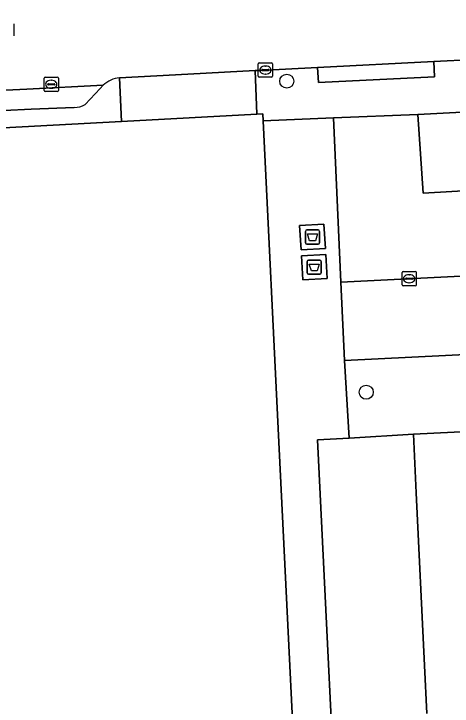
# Model space of a CAD drawing. Extents: x 161084 to 161928, y 385354 to 386522.
# Drawn here: x 161567.76 to 161598.43, y 385406.37 to 385454.78 of the extents above; entities that cross this region are included whole.
import ezdxf

# ---------------------------------------------------------------- set-up
doc = ezdxf.new("R2010")
doc.units = 0
for name, color, linetype in [('IMGEO_Afval_apart_plaats', 7, 'Continuous'), ('IMGEO_Boom', 7, 'Continuous'), ('IMGEO_Erf', 7, 'Continuous'), ('IMGEO_Kolk', 7, 'Continuous'), ('IMGEO_Pand', 7, 'Continuous'), ('IMGEO_Parkeervlak_open', 7, 'Continuous'), ('IMGEO_Rijbaan_lokaal_open', 7, 'Continuous'), ('IMGEO_Rioolput', 7, 'Continuous'), ('IMGEO_Voetpad_gesloten', 7, 'Continuous'), ('IMGEO_Voetpad_open', 7, 'Continuous')]:
    doc.layers.add(name, color=color, linetype=linetype)

msp = doc.modelspace()

# ---------------------------------------------------------------- linework, layer by layer
at = {"layer": 'IMGEO_Afval_apart_plaats'}
for p, q in [((161588.159, 385438.77), (161588.159, 385439.57)), ((161588.159, 385439.57), (161588.159, 385438.77)), ((161588.259, 385439.67), (161589.049, 385439.67)), ((161589.049, 385439.67), (161588.259, 385439.67)), ((161589.149, 385439.57), (161589.149, 385438.77)), ((161589.149, 385438.77), (161589.149, 385439.57)), ((161589.049, 385438.67), (161588.259, 385438.67)), ((161588.259, 385438.67), (161589.049, 385438.67)), ((161588.282, 385436.664), (161588.282, 385437.464)), ((161588.282, 385437.464), (161588.282, 385436.664)), ((161588.382, 385437.564), (161589.172, 385437.564)), ((161589.172, 385437.564), (161588.382, 385437.564)), ((161589.272, 385437.464), (161589.272, 385436.664)), ((161589.272, 385436.664), (161589.272, 385437.464)), ((161589.172, 385436.564), (161588.382, 385436.564)), ((161588.382, 385436.564), (161589.172, 385436.564))]:
    msp.add_line(p, q, dxfattribs=at)
for points in [[(161588.302, 385439.384), (161589.006, 385439.384), (161588.857, 385438.914), (161588.451, 385438.914), (161588.302, 385439.384)], [(161588.425, 385437.278), (161589.129, 385437.278), (161588.98, 385436.808), (161588.574, 385436.808), (161588.425, 385437.278)]]:
    msp.add_lwpolyline(points, dxfattribs=at)
for centre, start, end in [((161588.259, 385439.57), 90, 180), ((161588.259, 385439.57), 90, 180), ((161589.049, 385439.57), 0, 90), ((161589.049, 385439.57), 360, 90), ((161588.259, 385438.77), 180, 270), ((161588.259, 385438.77), 180, 270), ((161589.049, 385438.77), 270, 0), ((161589.049, 385438.77), 270, 0), ((161588.382, 385437.464), 90, 180), ((161588.382, 385437.464), 90, 180), ((161589.172, 385437.464), 0, 90), ((161589.172, 385437.464), 360, 90), ((161588.382, 385436.664), 180, 270), ((161588.382, 385436.664), 180, 270), ((161589.172, 385436.664), 270, 0), ((161589.172, 385436.664), 270, 0)]:
    msp.add_arc(centre, 0.1, start, end, dxfattribs=at)
at = {"layer": 'IMGEO_Boom'}
for centre in [(161586.855, 385450.072), (161592.418, 385428.319)]:
    msp.add_circle(centre, 0.489, dxfattribs=at)
at = {"layer": 'IMGEO_Erf'}
msp.add_lwpolyline([(161596.656, 385405.848), (161596.494, 385409.222), (161595.917, 385421.278), (161595.72, 385425.39), (161591.22, 385425.118), (161588.997, 385424.984), (161590.658, 385391.255)], dxfattribs=at)
at = {"layer": 'IMGEO_Kolk'}
for p, q in [((161584.86, 385450.42), (161584.86, 385451.272)), ((161584.935, 385451.346), (161585.787, 385451.346)), ((161585.348, 385451.126), (161585.373, 385451.126)), ((161585.861, 385451.272), (161585.861, 385450.42)), ((161585.119, 385450.84), (161585.119, 385450.852)), ((161585.557, 385450.803), (161585.159, 385450.803)), ((161585.162, 385450.889), (161585.56, 385450.889)), ((161585.371, 385450.566), (161585.346, 385450.566)), ((161585.603, 385450.852), (161585.603, 385450.84)), ((161569.873, 385449.423), (161569.873, 385450.275)), ((161569.948, 385450.349), (161570.8, 385450.349)), ((161570.361, 385450.129), (161570.386, 385450.129)), ((161570.874, 385450.275), (161570.874, 385449.423)), ((161585.787, 385450.346), (161584.935, 385450.346)), ((161570.132, 385449.843), (161570.132, 385449.855)), ((161570.57, 385449.806), (161570.172, 385449.806)), ((161570.175, 385449.892), (161570.573, 385449.892)), ((161570.384, 385449.569), (161570.359, 385449.569)), ((161570.616, 385449.855), (161570.616, 385449.843)), ((161570.8, 385449.349), (161569.948, 385449.349)), ((161594.92, 385435.832), (161594.92, 385436.684)), ((161594.995, 385436.758), (161595.847, 385436.758)), ((161595.408, 385436.538), (161595.433, 385436.538)), ((161595.921, 385436.684), (161595.921, 385435.832)), ((161595.179, 385436.252), (161595.179, 385436.264)), ((161595.617, 385436.215), (161595.219, 385436.215)), ((161595.222, 385436.301), (161595.62, 385436.301)), ((161595.431, 385435.978), (161595.406, 385435.978)), ((161595.663, 385436.264), (161595.663, 385436.252)), ((161595.847, 385435.758), (161594.995, 385435.758))]:
    msp.add_line(p, q, dxfattribs=at)
for points in [[(161584.86, 385450.42), (161584.86, 385451.272)], [(161584.935, 385451.346), (161585.787, 385451.346)], [(161585.861, 385451.272), (161585.861, 385450.42)], [(161569.873, 385449.423), (161569.873, 385450.275)], [(161569.948, 385450.349), (161570.8, 385450.349)], [(161570.874, 385450.275), (161570.874, 385449.423)], [(161585.787, 385450.346), (161584.935, 385450.346)], [(161570.8, 385449.349), (161569.948, 385449.349)], [(161594.92, 385435.832), (161594.92, 385436.684)], [(161594.995, 385436.758), (161595.847, 385436.758)], [(161595.921, 385436.684), (161595.921, 385435.832)], [(161595.847, 385435.758), (161594.995, 385435.758)]]:
    msp.add_lwpolyline(points, dxfattribs=at)
for centre, radius, start, end in [((161584.937, 385451.27), 0.0765, 91.552, 178.448), ((161584.937, 385451.27), 0.0765, 91.552, 178.448), ((161585.785, 385451.27), 0.0765, 1.552, 88.448), ((161585.785, 385451.27), 0.0765, 1.552, 88.448), ((161585.159, 385450.849), 0.0403, 85.8775, 175.7526), ((161585.156, 385450.839), 0.0366, 178.938, 274.7102), ((161585.56, 385450.846), 0.043, 264.8664, 352.4533), ((161585.564, 385450.851), 0.0386, 1.7309, 96.639), ((161569.95, 385450.273), 0.0765, 91.552, 178.448), ((161569.95, 385450.273), 0.0765, 91.552, 178.448), ((161570.798, 385450.273), 0.0765, 1.552, 88.448), ((161570.798, 385450.273), 0.0765, 1.552, 88.448), ((161584.937, 385450.422), 0.0765, 181.552, 268.448), ((161584.937, 385450.422), 0.0765, 181.552, 268.448), ((161585.785, 385450.422), 0.0765, 271.552, 358.448), ((161585.785, 385450.422), 0.0765, 271.552, 358.448), ((161570.172, 385449.852), 0.0403, 85.8775, 175.7526), ((161570.169, 385449.842), 0.0366, 178.938, 274.7102), ((161570.573, 385449.849), 0.043, 264.8664, 352.4533), ((161570.577, 385449.854), 0.0386, 1.7309, 96.639), ((161569.95, 385449.425), 0.0765, 181.552, 268.448), ((161569.95, 385449.425), 0.0765, 181.552, 268.448), ((161570.798, 385449.425), 0.0765, 271.552, 358.448), ((161570.798, 385449.425), 0.0765, 271.552, 358.448), ((161594.997, 385436.682), 0.0765, 91.552, 178.448), ((161594.997, 385436.682), 0.0765, 91.552, 178.448), ((161595.845, 385436.682), 0.0765, 1.552, 88.448), ((161595.845, 385436.682), 0.0765, 1.552, 88.448), ((161595.219, 385436.261), 0.0403, 85.8775, 175.7526), ((161595.216, 385436.251), 0.0366, 178.938, 274.7102), ((161595.62, 385436.258), 0.043, 264.8664, 352.4533), ((161595.624, 385436.263), 0.0386, 1.7309, 96.639), ((161594.997, 385435.834), 0.0765, 181.552, 268.448), ((161594.997, 385435.834), 0.0765, 181.552, 268.448), ((161595.845, 385435.834), 0.0765, 271.552, 358.448), ((161595.845, 385435.834), 0.0765, 271.552, 358.448)]:
    msp.add_arc(centre, radius, start, end, dxfattribs=at)
for centre, major_axis, ratio, start_param, end_param in [((161585.347, 385450.846), (-0.387, 0.002), 0.722429, 4.712389, 7.853982), ((161585.372, 385450.846), (-0.39, 0.002), 0.717154, 1.570796, 4.712389), ((161570.36, 385449.849), (-0.387, 0.002), 0.722429, 4.712389, 7.853982), ((161570.385, 385449.849), (-0.39, 0.002), 0.717154, 1.570796, 4.712389), ((161595.407, 385436.258), (-0.387, 0.002), 0.722429, 4.712389, 7.853982), ((161595.432, 385436.258), (-0.39, 0.002), 0.717154, 1.570796, 4.712389)]:
    msp.add_ellipse(centre, major_axis=major_axis, ratio=ratio, start_param=start_param, end_param=end_param, dxfattribs=at)
at = {"layer": 'IMGEO_Pand'}
msp.add_lwpolyline([(161586.302, 385424.825), (161585.195, 385447.291), (161585.171, 385447.778), (161584.754, 385447.756), (161575.301, 385447.248), (161530.941, 385444.868), (161530.957, 385444.578), (161531.457, 385435.246), (161527.076, 385435.01), (161527.577, 385425.67), (161523.129, 385425.432), (161523.637, 385415.955), (161522.896, 385415.916), (161524.122, 385388.767), (161524.45, 385388.785), (161524.391, 385389.885), (161524.539, 385389.893), (161551.238, 385391.326), (161551.355, 385389.153), (161587.959, 385391.187)], close=True, dxfattribs=at)
msp.add_lwpolyline([(161621.957, 385402.727), (161621.772, 385406.593), (161621.547, 385411.29), (161621.351, 385411.281), (161621.216, 385414.095), (161624.648, 385414.259), (161626.091, 385415.847), (161626.064, 385416.404), (161625.562, 385426.877), (161612.112, 385426.233), (161612.217, 385424.032), (161610.649, 385423.948), (161610.659, 385424.133), (161606.041, 385423.926), (161606.053, 385423.676), (161604.365, 385423.595), (161604.26, 385425.799), (161595.72, 385425.39), (161595.917, 385421.278), (161596.494, 385409.222), (161596.656, 385405.848)], dxfattribs=at)
at = {"layer": 'IMGEO_Parkeervlak_open'}
for points in [[(161574.004, 385449.781), (161568.656, 385449.513), (161561.322, 385449.16), (161561.395, 385447.744), (161568.97, 385448.12), (161571.983, 385448.231)], [(161572.743, 385448.449), (161573.806, 385449.566), (161574.004, 385449.781)]]:
    msp.add_lwpolyline(points, dxfattribs=at)
for points in [[(161633.763, 385444.192), (161633.855, 385446.428), (161633.854, 385446.697), (161633.828, 385446.964), (161633.779, 385447.229), (161633.706, 385447.487), (161633.611, 385447.738), (161633.493, 385447.98), (161633.354, 385448.21), (161633.196, 385448.427), (161633.018, 385448.629), (161632.823, 385448.814), (161632.613, 385448.981), (161632.388, 385449.129), (161632.151, 385449.256), (161631.904, 385449.361), (161631.648, 385449.444), (161631.386, 385449.503), (161631.12, 385449.539), (161630.851, 385449.551), (161630.709, 385449.548), (161596.015, 385447.728), (161596.409, 385442.237), (161614.847, 385443.306)], [(161633.515, 385438.155), (161590.642, 385436.026), (161590.893, 385430.537), (161633.288, 385432.635)]]:
    msp.add_lwpolyline(points, close=True, dxfattribs=at)
msp.add_arc((161572.008, 385449.579), 1.348, 268.9558, 303.0545, dxfattribs=at)
at = {"layer": 'IMGEO_Rijbaan_lokaal_open'}
for points in [[(161624.618, 385459.918), (161621.197, 385459.746), (161604.552, 385459.269), (161597.818, 385458.919), (161596.64, 385458.858), (161583.443, 385458.171), (161561.024, 385457.005), (161560.918, 385457), (161561.322, 385449.16), (161568.656, 385449.513), (161574.004, 385449.781)], [(161575.16, 385450.312), (161579.076, 385450.523), (161584.641, 385450.807), (161584.974, 385450.824), (161589.014, 385451.027), (161597.136, 385451.436), (161599.975, 385451.578), (161610.736, 385452.125), (161621.071, 385452.684), (161627.073, 385453.051)]]:
    msp.add_lwpolyline(points, dxfattribs=at)
msp.add_lwpolyline([(161633.763, 385444.192), (161614.847, 385443.306), (161596.409, 385442.237), (161596.015, 385447.728), (161590.117, 385447.516), (161590.642, 385436.026), (161633.515, 385438.155)], close=True, dxfattribs=at)
msp.add_arc((161575.382, 385448.305), 2.02, 96.3138, 133.0288, dxfattribs=at)
at = {"layer": 'IMGEO_Rioolput'}
msp.add_line((161567.757, 385454.089), (161567.757, 385453.237), dxfattribs=at)
msp.add_lwpolyline([(161567.757, 385454.089), (161567.757, 385453.237)], dxfattribs=at)
at = {"layer": 'IMGEO_Voetpad_gesloten'}
for points in [[(161589.451, 385440.07), (161587.754, 385439.967), (161587.857, 385438.269), (161589.554, 385438.372)], [(161589.579, 385437.956), (161587.882, 385437.862), (161587.976, 385436.173), (161589.673, 385436.267)]]:
    msp.add_lwpolyline(points, close=True, dxfattribs=at)
at = {"layer": 'IMGEO_Voetpad_open'}
for points in [[(161599.975, 385451.578), (161597.136, 385451.436), (161597.2, 385450.363), (161589.069, 385449.982), (161589.014, 385451.027), (161584.974, 385450.824), (161584.641, 385450.807), (161584.754, 385447.756), (161585.171, 385447.778), (161585.195, 385447.291), (161590.117, 385447.516), (161596.015, 385447.728), (161630.709, 385449.548)], [(161575.301, 385447.248), (161575.16, 385450.312)], [(161574.004, 385449.781), (161573.806, 385449.566), (161572.743, 385448.449)], [(161571.983, 385448.231), (161568.97, 385448.12), (161561.395, 385447.744), (161558.586, 385447.605), (161533.828, 385446.361), (161525.327, 385445.893)], [(161522.558, 385447.214), (161521.452, 385447.158), (161521.575, 385445.08), (161521.773, 385445.092), (161521.784, 385444.949), (161522.08, 385444.966), (161522.121, 385444.14), (161530.957, 385444.578), (161530.941, 385444.868), (161575.301, 385447.248)], [(161633.288, 385432.635), (161590.893, 385430.537), (161591.22, 385425.118), (161595.72, 385425.39), (161604.26, 385425.799)]]:
    msp.add_lwpolyline(points, dxfattribs=at)
for points in [[(161597.136, 385451.436), (161589.014, 385451.027), (161589.069, 385449.982), (161597.2, 385450.363)], [(161584.641, 385450.807), (161579.076, 385450.523), (161575.16, 385450.312), (161575.301, 385447.248), (161584.754, 385447.756)], [(161590.893, 385430.537), (161590.642, 385436.026), (161590.117, 385447.516), (161585.195, 385447.291), (161586.302, 385424.825), (161587.959, 385391.187), (161590.658, 385391.255), (161588.997, 385424.984), (161591.22, 385425.118)], [(161587.857, 385438.269), (161587.754, 385439.967), (161589.451, 385440.07), (161589.554, 385438.372)], [(161587.976, 385436.173), (161587.882, 385437.862), (161589.579, 385437.956), (161589.673, 385436.267)]]:
    msp.add_lwpolyline(points, close=True, dxfattribs=at)
for centre, radius, start, end in [((161575.382, 385448.305), 2.02, 96.3138, 133.0288), ((161572.008, 385449.579), 1.348, 268.9558, 303.0545)]:
    msp.add_arc(centre, radius, start, end, dxfattribs=at)

doc.saveas('drawing.dxf')
